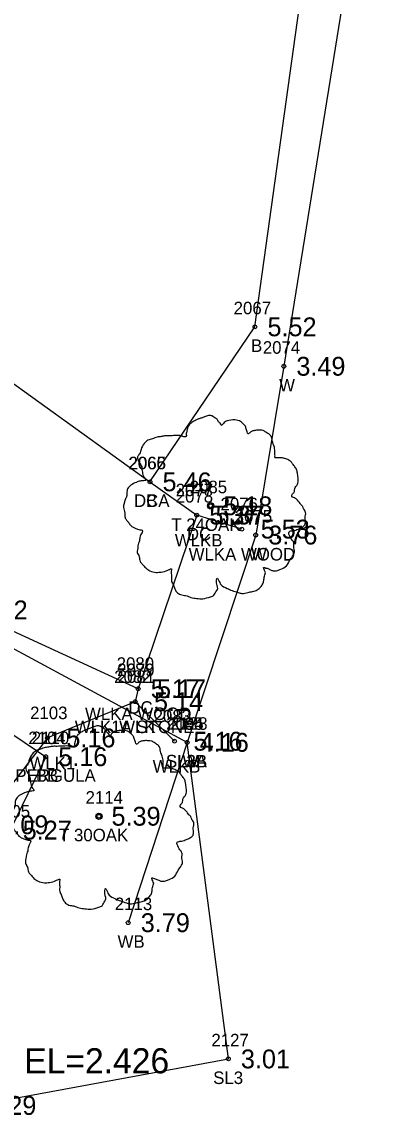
# Model space of a CAD drawing. Extents: x 2608598 to 2610682, y 641451 to 643526.
# Drawn here: x 2609290.7 to 2609318.5, y 642942.5 to 643029.7 of the extents above; entities that cross this region are included whole.
import ezdxf

# ---------------------------------------------------------------- set-up
doc = ezdxf.new("R2010")
doc.units = 0
for name, color, linetype in [('RD_EX_Bldg', 7, 'Continuous'), ('RD_EX_Bldg_txCode', 7, 'Continuous'), ('RD_EX_BldgApp', 7, 'Continuous'), ('RD_EX_Conc', 7, 'Continuous'), ('RD_EX_Conc_txCode', 7, 'Continuous'), ('RD_EX_Misc', 7, 'Continuous'), ('RD_EX_Misc_txCode', 7, 'Continuous'), ('RD_EX_TX_Bldg_ELEV', 7, 'Continuous'), ('RD_EX_TX_Conc_ELEV', 7, 'Continuous'), ('RD_EX_TX_Misc_ELEV', 7, 'Continuous'), ('RD_EX_TX_VEG_ELEV', 7, 'Continuous'), ('RD_EX_VEG', 7, 'Continuous'), ('RD_EX_VEG_txCode', 7, 'Continuous'), ('RD_SMD_Locator', 7, 'Continuous'), ('RD_TX_Pipe_ElevEX', 7, 'Continuous')]:
    doc.layers.add(name, color=color, linetype=linetype)

msp = doc.modelspace()

# ---------------------------------------------------------------- linework, layer by layer
at = {"layer": 'RD_EX_Bldg'}
for points in [[(2609302.716, 643076.228), (2609262.626, 643020.639), (2609300.916, 642993.003), (2609309.266, 643005.354), (2609313.23, 643033.993), (2609314.587, 643044.821), (2609301.61, 643054.179), (2609312.449, 643069.209), (2609302.716, 643076.228)], [(2609292.621, 642971.103), (2609289.794, 642965.254), (2609279.784, 642971.766), (2609283.238, 642977.449), (2609292.621, 642971.103)]]:
    msp.add_lwpolyline(points, dxfattribs=at)
at = {"layer": 'RD_EX_BldgApp'}
msp.add_lwpolyline([(2609318.507, 643045.344), (2609311.562, 643002.211), (2609309.33, 642988.763), (2609303.872, 642972.247), (2609299.185, 642957.878)], dxfattribs=at)
at = {"layer": 'RD_EX_Conc'}
msp.add_lwpolyline([(2609300.916, 642993.003), (2609304.634, 642990.354), (2609299.978, 642976.523), (2609286.285, 642982.796), (2609282.817, 642983.604), (2609276.328, 642983.447), (2609269.753, 642979.313), (2609263.507, 642975.168), (2609260.671, 642972.03), (2609257.577, 642967.357), (2609256.803, 642965.042)], dxfattribs=at)
at = {"layer": 'RD_EX_Misc'}
msp.add_line((2609308.224, 642989.236), (2609304.634, 642990.354), dxfattribs=at)
for points in [[(2609299.737, 642975.484), (2609292.768, 642972.596), (2609287.429, 642965.676), (2609280.9, 642969.172), (2609285.259, 642977.789), (2609284.043, 642983.11)], [(2609299.978, 642976.523), (2609299.737, 642975.484), (2609302.876, 642972.338)]]:
    msp.add_lwpolyline(points, dxfattribs=at)
at = {"layer": 'RD_EX_VEG'}
msp.add_lwpolyline([(2609303.872, 642972.247), (2609282.817, 642983.604), (2609269.753, 642979.313), (2609260.671, 642972.03), (2609286.976, 642943.316), (2609307.151, 642947.023), (2609303.872, 642972.247)], dxfattribs=at)
for centre, radius in [((2609305.749, 642991.094), 0.25), ((2609305.736, 642991.075), 0.0001), ((2609296.858, 642966.361), 0.25), ((2609296.845, 642966.342), 0.0001)]:
    msp.add_circle(centre, radius, dxfattribs=at)
for points in [[(2609305.881, 642998.261), (2609305.581, 642998.286), (2609305.256, 642998.186), (2609305.006, 642998.086), (2609304.781, 642998.011), (2609304.556, 642997.911), (2609304.256, 642997.736), (2609304.031, 642997.536), (2609303.906, 642997.287), (2609303.856, 642997.062), (2609303.806, 642996.787), (2609303.806, 642996.612), (2609303.682, 642996.587), (2609303.532, 642996.612), (2609303.282, 642996.687), (2609303.032, 642996.687), (2609302.782, 642996.687), (2609302.432, 642996.662), (2609302.082, 642996.662), (2609301.807, 642996.612), (2609301.482, 642996.562), (2609301.108, 642996.437), (2609300.758, 642996.312), (2609300.458, 642996.062), (2609300.208, 642995.587), (2609300.083, 642995.237), (2609299.933, 642994.988), (2609300.083, 642994.538), (2609300.258, 642994.188), (2609300.283, 642993.988), (2609300.358, 642993.563), (2609300.458, 642993.338), (2609300.583, 642993.138), (2609300.508, 642993.113), (2609300.133, 642993.063), (2609299.833, 642992.963), (2609299.408, 642992.739), (2609299.183, 642992.514), (2609299.083, 642992.189), (2609299.059, 642991.839), (2609298.959, 642991.639), (2609298.884, 642991.364), (2609298.859, 642991.289), (2609298.809, 642990.964), (2609298.909, 642990.514), (2609298.934, 642990.165), (2609299.059, 642989.94), (2609299.208, 642989.765), (2609299.383, 642989.515), (2609299.783, 642989.29), (2609300.108, 642989.19), (2609300.308, 642989.165), (2609300.133, 642988.665), (2609300.083, 642988.315), (2609299.958, 642987.916), (2609299.958, 642987.841), (2609299.908, 642987.366), (2609300.058, 642987.041), (2609300.133, 642986.666), (2609300.308, 642986.441), (2609300.583, 642986.141), (2609300.908, 642985.917), (2609301.408, 642985.792), (2609301.807, 642985.817), (2609302.382, 642985.991), (2609302.632, 642986.066), (2609302.607, 642985.892), (2609302.632, 642985.517), (2609302.632, 642985.092), (2609302.782, 642984.767), (2609302.882, 642984.492), (2609303.032, 642984.242), (2609303.357, 642984.017), (2609303.756, 642983.942), (2609304.181, 642983.792), (2609304.631, 642983.717), (2609305.131, 642983.692), (2609305.731, 642983.842), (2609306.005, 642983.967), (2609306.105, 642984.142), (2609306.305, 642984.517), (2609306.255, 642984.742), (2609306.28, 642985.342), (2609306.38, 642985.167), (2609306.555, 642984.817), (2609307.055, 642984.517), (2609307.455, 642984.342), (2609307.93, 642984.192), (2609308.23, 642984.117), (2609308.704, 642984.192), (2609309.079, 642984.267), (2609309.454, 642984.392), (2609309.754, 642984.667), (2609309.929, 642984.942), (2609309.979, 642985.217), (2609310.054, 642985.592), (2609310.104, 642985.767)], [(2609310.104, 642985.767), (2609310.029, 642985.942), (2609309.979, 642986.191), (2609310.054, 642986.166), (2609310.229, 642986.116), (2609310.504, 642985.991), (2609310.728, 642985.917), (2609311.053, 642985.942), (2609311.328, 642986.041), (2609311.778, 642986.316), (2609312.053, 642986.791), (2609312.328, 642987.191), (2609312.403, 642987.516), (2609312.353, 642987.741), (2609312.328, 642988.24), (2609312.128, 642988.49), (2609312.078, 642988.615), (2609311.978, 642989.015), (2609312.053, 642989.065), (2609312.328, 642989.115), (2609312.703, 642989.24), (2609312.977, 642989.365), (2609313.202, 642989.54), (2609313.277, 642989.765), (2609313.252, 642990.165), (2609313.302, 642990.564), (2609313.227, 642990.714), (2609313.127, 642990.864), (2609313.052, 642991.064), (2609312.902, 642991.214), (2609312.803, 642991.364), (2609312.703, 642991.464), (2609312.578, 642991.614), (2609312.403, 642991.739), (2609312.253, 642991.789), (2609312.203, 642991.939), (2609312.353, 642992.139), (2609312.403, 642992.239), (2609312.428, 642992.464), (2609312.653, 642992.813), (2609312.703, 642993.213), (2609312.653, 642993.638), (2609312.603, 642993.913), (2609312.453, 642994.188), (2609312.253, 642994.438), (2609312.128, 642994.613), (2609311.953, 642994.738), (2609311.628, 642994.863), (2609311.378, 642994.913), (2609311.028, 642994.913), (2609310.828, 642994.963), (2609310.853, 642995.013), (2609310.853, 642995.162), (2609310.853, 642995.437), (2609310.778, 642995.887), (2609310.628, 642996.387), (2609310.628, 642996.412), (2609310.528, 642996.662), (2609310.304, 642996.862), (2609310.129, 642996.962), (2609309.929, 642997.087), (2609309.679, 642997.112), (2609309.379, 642997.112), (2609309.104, 642997.062), (2609308.904, 642996.962), (2609308.729, 642996.837), (2609308.654, 642996.987), (2609308.554, 642997.287), (2609308.504, 642997.436), (2609308.354, 642997.611), (2609308.13, 642997.811), (2609307.68, 642997.936), (2609307.055, 642997.861), (2609306.755, 642997.661), (2609306.605, 642997.486), (2609306.555, 642997.611), (2609306.355, 642997.811), (2609306.255, 642997.986), (2609306.08, 642998.111), (2609305.931, 642998.211), (2609305.831, 642998.261)], [(2609296.99, 642973.528), (2609296.69, 642973.553), (2609296.365, 642973.453), (2609296.115, 642973.353), (2609295.89, 642973.278), (2609295.665, 642973.178), (2609295.366, 642973.003), (2609295.141, 642972.803), (2609295.016, 642972.554), (2609294.966, 642972.329), (2609294.916, 642972.054), (2609294.916, 642971.879), (2609294.791, 642971.854), (2609294.641, 642971.879), (2609294.391, 642971.954), (2609294.141, 642971.954), (2609293.891, 642971.954), (2609293.541, 642971.929), (2609293.191, 642971.929), (2609292.917, 642971.879), (2609292.592, 642971.829), (2609292.217, 642971.704), (2609291.867, 642971.579), (2609291.567, 642971.329), (2609291.317, 642970.854), (2609291.192, 642970.504), (2609291.042, 642970.255), (2609291.192, 642969.805), (2609291.367, 642969.455), (2609291.392, 642969.255), (2609291.467, 642968.83), (2609291.567, 642968.605), (2609291.692, 642968.405), (2609291.617, 642968.38), (2609291.242, 642968.33), (2609290.942, 642968.23), (2609290.518, 642968.006), (2609290.293, 642967.781), (2609290.193, 642967.456), (2609290.168, 642967.106), (2609290.068, 642966.906), (2609289.993, 642966.631), (2609289.968, 642966.556), (2609289.918, 642966.231), (2609290.018, 642965.781), (2609290.043, 642965.432), (2609290.168, 642965.207), (2609290.318, 642965.032), (2609290.493, 642964.782), (2609290.892, 642964.557), (2609291.217, 642964.457), (2609291.417, 642964.432), (2609291.242, 642963.932), (2609291.192, 642963.582), (2609291.067, 642963.183), (2609291.067, 642963.108), (2609291.017, 642962.633), (2609291.167, 642962.308), (2609291.242, 642961.933), (2609291.417, 642961.708), (2609291.692, 642961.408), (2609292.017, 642961.184), (2609292.517, 642961.059), (2609292.917, 642961.084), (2609293.491, 642961.258), (2609293.741, 642961.333), (2609293.716, 642961.159), (2609293.741, 642960.784), (2609293.741, 642960.359), (2609293.891, 642960.034), (2609293.991, 642959.759), (2609294.141, 642959.509), (2609294.466, 642959.284), (2609294.866, 642959.209), (2609295.291, 642959.059), (2609295.74, 642958.984), (2609296.24, 642958.959), (2609296.84, 642959.109), (2609297.115, 642959.234), (2609297.215, 642959.409), (2609297.415, 642959.784), (2609297.365, 642960.009), (2609297.39, 642960.609), (2609297.49, 642960.434), (2609297.665, 642960.084), (2609298.164, 642959.784), (2609298.564, 642959.609), (2609299.039, 642959.459), (2609299.339, 642959.384), (2609299.814, 642959.459), (2609300.188, 642959.534), (2609300.563, 642959.659), (2609300.863, 642959.934), (2609301.038, 642960.209), (2609301.088, 642960.484), (2609301.163, 642960.859), (2609301.213, 642961.034)], [(2609301.213, 642961.034), (2609301.138, 642961.209), (2609301.088, 642961.458), (2609301.163, 642961.433), (2609301.338, 642961.383), (2609301.613, 642961.258), (2609301.838, 642961.184), (2609302.163, 642961.209), (2609302.437, 642961.308), (2609302.887, 642961.583), (2609303.162, 642962.058), (2609303.437, 642962.458), (2609303.512, 642962.783), (2609303.462, 642963.008), (2609303.437, 642963.507), (2609303.237, 642963.757), (2609303.187, 642963.882), (2609303.087, 642964.282), (2609303.162, 642964.332), (2609303.437, 642964.382), (2609303.812, 642964.507), (2609304.087, 642964.632), (2609304.312, 642964.807), (2609304.387, 642965.032), (2609304.362, 642965.432), (2609304.412, 642965.831), (2609304.337, 642965.981), (2609304.237, 642966.131), (2609304.162, 642966.331), (2609304.012, 642966.481), (2609303.912, 642966.631), (2609303.812, 642966.731), (2609303.687, 642966.881), (2609303.512, 642967.006), (2609303.362, 642967.056), (2609303.312, 642967.206), (2609303.462, 642967.406), (2609303.512, 642967.506), (2609303.537, 642967.731), (2609303.762, 642968.08), (2609303.812, 642968.48), (2609303.762, 642968.905), (2609303.712, 642969.18), (2609303.562, 642969.455), (2609303.362, 642969.705), (2609303.237, 642969.88), (2609303.062, 642970.005), (2609302.737, 642970.13), (2609302.487, 642970.18), (2609302.138, 642970.18), (2609301.938, 642970.23), (2609301.963, 642970.28), (2609301.963, 642970.429), (2609301.963, 642970.704), (2609301.888, 642971.154), (2609301.738, 642971.654), (2609301.738, 642971.679), (2609301.638, 642971.929), (2609301.413, 642972.129), (2609301.238, 642972.229), (2609301.038, 642972.354), (2609300.788, 642972.379), (2609300.488, 642972.379), (2609300.213, 642972.329), (2609300.013, 642972.229), (2609299.839, 642972.104), (2609299.764, 642972.254), (2609299.664, 642972.554), (2609299.614, 642972.703), (2609299.464, 642972.878), (2609299.239, 642973.078), (2609298.789, 642973.203), (2609298.164, 642973.128), (2609297.864, 642972.928), (2609297.714, 642972.753), (2609297.665, 642972.878), (2609297.465, 642973.078), (2609297.365, 642973.253), (2609297.19, 642973.378), (2609297.04, 642973.478), (2609296.94, 642973.528)]]:
    msp.add_spline(points, degree=3, dxfattribs=at)
at = {"layer": 'RD_SMD_Locator'}
for centre in [(2609309.266, 643005.354), (2609311.562, 643002.211), (2609300.916, 642993.003), (2609300.916, 642993.003), (2609304.634, 642990.354), (2609304.634, 642990.354), (2609305.749, 642991.094), (2609308.224, 642989.236), (2609309.33, 642988.763), (2609299.978, 642976.523), (2609299.978, 642976.523), (2609299.737, 642975.484), (2609299.737, 642975.484), (2609292.768, 642972.596), (2609302.876, 642972.338), (2609303.872, 642972.247), (2609303.872, 642972.247), (2609303.872, 642972.247), (2609292.621, 642971.103), (2609292.621, 642971.103), (2609296.858, 642966.361), (2609299.185, 642957.878), (2609307.151, 642947.023)]:
    msp.add_circle(centre, 0.15, dxfattribs=at)

# ---------------------------------------------------------------- texts
at = {"layer": 'RD_EX_Bldg_txCode'}
for s, p in [('2067', (2609307.573, 643006.354)), ('B', (2609308.959, 643003.354)), ('2065', (2609299.223, 642994.003)), ('B', (2609300.609, 642991.003)), ('2104', (2609291.235, 642972.103)), ('2110', (2609291.519, 642972.103)), ('BA PERGULA', (2609288.054, 642969.103)), ('BB', (2609291.842, 642969.103)), ('2105', (2609288.408, 642966.254))]:
    msp.add_text(s, height=1, dxfattribs=at).set_placement(p)
at = {"layer": 'RD_EX_Conc_txCode'}
for s, p in [('2066', (2609299.199, 642994.003)), ('2078', (2609302.965, 642991.354)), ('DCA', (2609299.648, 642991.003)), ('DC', (2609303.854, 642988.354)), ('2079', (2609298.308, 642977.523)), ('DC', (2609299.198, 642974.523))]:
    msp.add_text(s, height=1, dxfattribs=at).set_placement(p)
at = {"layer": 'RD_EX_Misc_txCode'}
for s, p in [('2074', (2609309.893, 643003.211)), ('W', (2609311.192, 643000.211)), ('2077', (2609302.965, 642991.854)), ('2076', (2609306.531, 642990.736)), ('2075', (2609307.661, 642989.763)), ('WLKB', (2609302.894, 642987.854)), ('WLKA WOOD', (2609303.995, 642986.736)), ('W', (2609308.96, 642986.763)), ('2080', (2609298.269, 642978.023)), ('2082', (2609298.067, 642976.984)), ('2081', (2609298.351, 642976.984)), ('2103', (2609291.382, 642974.096)), ('WLKA WOOD', (2609295.749, 642974.023)), ('2083', (2609301.207, 642973.838)), ('WLK1A STONE', (2609294.937, 642972.984)), ('WLK', (2609298.469, 642972.984)), ('2084', (2609302.203, 642973.247)), ('WLK1', (2609291.335, 642970.096)), ('WLKB', (2609301.136, 642969.838)), ('W', (2609303.502, 642970.247)), ('2113', (2609298.122, 642958.878)), ('WB', (2609298.342, 642955.878))]:
    msp.add_text(s, height=1, dxfattribs=at).set_placement(p)
at = {"layer": 'RD_EX_TX_Bldg_ELEV'}
for s, p in [('5.52', (2609310.266, 643004.604)), ('5.46', (2609301.916, 642992.253)), ('5.16', (2609293.621, 642970.353)), ('5.16', (2609293.621, 642970.353)), ('5.27', (2609290.794, 642964.504))]:
    msp.add_text(s, height=1.5, dxfattribs=at).set_placement(p)
at = {"layer": 'RD_EX_TX_Conc_ELEV'}
for s, p in [('5.46', (2609301.916, 642992.253)), ('5.37', (2609305.634, 642989.604)), ('5.62', (2609287.285, 642982.046)), ('5.17', (2609300.978, 642975.773))]:
    msp.add_text(s, height=1.5, dxfattribs=at).set_placement(p)
at = {"layer": 'RD_EX_TX_Misc_ELEV'}
for s, p in [('3.49', (2609312.562, 643001.461)), ('5.37', (2609306.134, 642989.604)), ('5.53', (2609309.724, 642988.486)), ('3.76', (2609310.33, 642988.013)), ('5.17', (2609301.478, 642975.773)), ('5.14', (2609301.237, 642974.734)), ('5.14', (2609301.237, 642974.734)), ('5.16', (2609294.268, 642971.846)), ('5.16', (2609304.376, 642971.588)), ('4.16', (2609304.872, 642971.497)), ('5.09', (2609288.929, 642964.926)), ('3.79', (2609300.185, 642957.128))]:
    msp.add_text(s, height=1.5, dxfattribs=at).set_placement(p)
at = {"layer": 'RD_EX_TX_VEG_ELEV'}
for s, p in [('5.18', (2609306.749, 642990.344)), ('4.16', (2609304.872, 642971.497)), ('4.16', (2609304.872, 642971.497)), ('5.39', (2609297.858, 642965.611)), ('3.01', (2609308.151, 642946.273)), ('5.29', (2609287.976, 642942.566))]:
    msp.add_text(s, height=1.5, dxfattribs=at).set_placement(p)
at = {"layer": 'RD_EX_VEG_txCode'}
for s, p in [('2085', (2609304.079, 642992.094)), ('T 24OAK', (2609302.615, 642989.094)), ('2095', (2609302.203, 642973.247)), ('2128', (2609302.525, 642973.247)), ('SL3A', (2609302.179, 642970.247)), ('SL3B', (2609302.195, 642970.247)), ('2114', (2609295.795, 642967.361)), ('T 30OAK', (2609293.685, 642964.361)), ('2127', (2609305.804, 642948.023)), ('SL3', (2609305.946, 642945.023))]:
    msp.add_text(s, height=1, dxfattribs=at).set_placement(p)
at = {"layer": 'RD_TX_Pipe_ElevEX'}
msp.add_text('EL=2.426', height=2, dxfattribs=at).set_placement((2609290.917, 642945.876))

doc.saveas('drawing.dxf')
